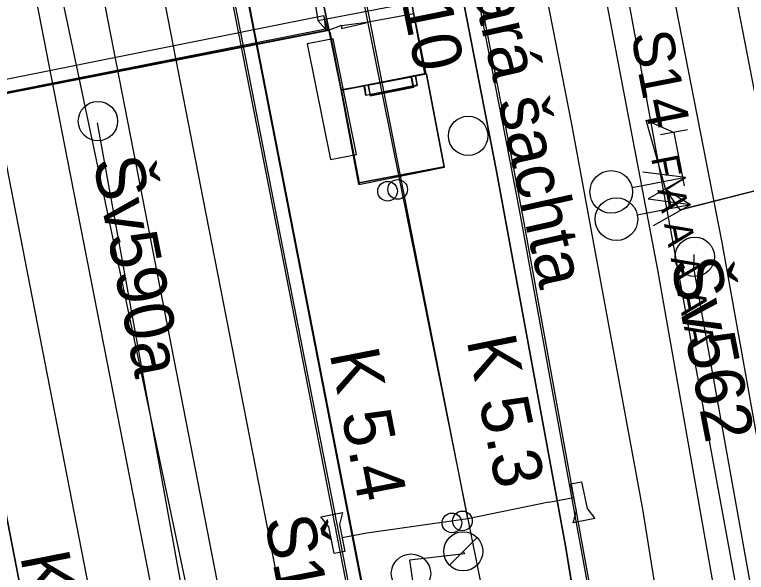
# Model space of a CAD drawing. Extents: x -545736 to -544888, y -1122892 to -1119128.
# Drawn here: x -545152.93 to -545134.33, y -1121906.88 to -1121892.71 of the extents above; entities that cross this region are included whole.
import ezdxf

# ---------------------------------------------------------------- set-up
doc = ezdxf.new("R2010")
doc.units = 0
for name, color, linetype in [('osvětlené plochy-hodnota-obrys', 7, 'Continuous'), ('Podbarveni_Nastupiste', 7, 'Continuous'), ('Podbarveni_Zastreseni_Pozemni', 7, 'Continuous'), ('Vrstva 1 - Koleje', 7, 'Continuous'), ('Vrstva 14_zastreseni a nastupiste', 7, 'Continuous'), ('Vrstva 16_plochy', 7, 'Continuous'), ('Vrstva 18_mosty', 7, 'Continuous'), ('Vrstva 23', 7, 'Continuous'), ('Vrstva 23 - PHS - pozemni - schody - eskalatory', 7, 'Continuous'), ('Vrstva 26', 7, 'Continuous'), ('Vrstva 28 - zabzar', 7, 'Continuous'), ('Vrstva 29 - sdelzar', 7, 'Continuous'), ('Vrstva 3 - Lisy - Pocitaci body', 7, 'Continuous'), ('Vrstva 33 - prvky sdelzar', 7, 'Continuous'), ('Vrstva 35', 7, 'Continuous'), ('Vrstva 4 - Teren - stezky - prechody - plochy', 7, 'Continuous'), ('Vrstva 43', 7, 'Continuous'), ('Vrstva 44', 7, 'Continuous'), ('Vrstva 6 - Navesti', 7, 'Continuous')]:
    doc.layers.add(name, color=color, linetype=linetype)

msp = doc.modelspace()

# ---------------------------------------------------------------- linework, layer by layer
at = {"layer": 'osvětlené plochy-hodnota-obrys'}
msp.add_lwpolyline([(-545141.742, -1122267.38), (-545105.592, -1122261.055), (-545104.447, -1122260.603), (-545110.322, -1122216.729), (-545115.194, -1122188.84), (-545124.338, -1122134.271), (-545128.334, -1122064.958), (-545124.139, -1121980.114), (-545129.58, -1121934.549), (-545137.864, -1121889.42)], dxfattribs=at)
at = {"layer": 'Podbarveni_Nastupiste'}
for points in [[(-545139.227, -1121934.356), (-545134.81, -1121933.395), (-545135.42, -1121927.458), (-545136.706, -1121917.542), (-545138.218, -1121907.718), (-545140.016, -1121897.812), (-545140.389, -1121895.863), (-545141.913, -1121888.088), (-545143.819, -1121878.288), (-545145.727, -1121868.5), (-545147.633, -1121858.705), (-545149.541, -1121848.922)], [(-545155.195, -1121852.046), (-545153.289, -1121861.829), (-545151.384, -1121871.62), (-545149.473, -1121881.424), (-545147.57, -1121891.206), (-545146.036, -1121899.057), (-545144.88, -1121904.961), (-545142.97, -1121914.762), (-545141.066, -1121924.539), (-545139.66, -1121932.044), (-545139.227, -1121934.356)], [(-545146.817, -1121937.868), (-545148.732, -1121928.05), (-545150.641, -1121918.246), (-545152.542, -1121908.503), (-545154.466, -1121898.644)]]:
    msp.add_lwpolyline(points, dxfattribs=at)
at = {"layer": 'Podbarveni_Zastreseni_Pozemni'}
msp.add_line((-545137.369, -1121915.757), (-545138.929, -1121906.204), dxfattribs=at)
for points in [[(-545172.521, -1121747.5), (-545175.141, -1121748.003), (-545167.869, -1121785.291), (-545158.018, -1121835.809), (-545145.506, -1121899.971), (-545143.703, -1121909.219), (-545142.244, -1121916.698), (-545139.605, -1121916.178)], [(-545138.929, -1121906.204), (-545140.688, -1121896.644), (-545153.097, -1121832.905)]]:
    msp.add_lwpolyline(points, dxfattribs=at)
at = {"layer": 'Vrstva 1 - Koleje'}
for points in [[(-545148.328, -1121846.526), (-545146.419, -1121856.308), (-545144.514, -1121866.108), (-545142.617, -1121875.856), (-545140.713, -1121885.625), (-545138.778, -1121895.493), (-545136.972, -1121905.274), (-545135.382, -1121915.189), (-545134.029, -1121925.213), (-545133.148, -1121933.125), (-545132.603, -1121939.126)], [(-545157.655, -1121848.546), (-545155.739, -1121858.373), (-545154.911, -1121862.643), (-545153.848, -1121868.103), (-545151.953, -1121877.831), (-545150.049, -1121887.589), (-545148.134, -1121897.423), (-545146.226, -1121907.217), (-545144.322, -1121916.976), (-545142.395, -1121926.865), (-545140.895, -1121934.582), (-545140.428, -1121937.196)], [(-545162.332, -1121849.377), (-545160.421, -1121859.17), (-545158.509, -1121868.993), (-545156.604, -1121878.755), (-545154.691, -1121888.567), (-545152.785, -1121898.342), (-545150.856, -1121908.255), (-545148.967, -1121917.94), (-545147.065, -1121927.696), (-545145.146, -1121937.562)], [(-545140.019, -1121864.525), (-545139.058, -1121869.441), (-545137.284, -1121878.534), (-545136.335, -1121883.403), (-545134.555, -1121892.51), (-545133.723, -1121896.779), (-545133.397, -1121898.454)]]:
    msp.add_lwpolyline(points, dxfattribs=at)
at = {"layer": 'Vrstva 14_zastreseni a nastupiste'}
for points in [[(-545169.868, -1121746.973), (-545163.039, -1121781.964), (-545153.097, -1121832.905), (-545140.688, -1121896.644), (-545138.929, -1121906.204), (-545137.357, -1121915.755), (-545139.605, -1121916.178), (-545142.252, -1121916.702), (-545143.714, -1121909.203), (-545145.537, -1121899.853), (-545158.037, -1121835.751), (-545167.886, -1121785.244), (-545175.149, -1121747.997), (-545172.521, -1121747.5)], [(-545167.869, -1121785.291), (-545158.018, -1121835.809), (-545145.506, -1121899.971), (-545143.703, -1121909.219), (-545142.244, -1121916.698), (-545139.605, -1121916.178), (-545137.369, -1121915.758), (-545138.929, -1121906.204), (-545140.688, -1121896.644), (-545153.097, -1121832.905), (-545163.04, -1121781.984), (-545169.877, -1121746.971), (-545172.521, -1121747.5), (-545175.141, -1121748.003)]]:
    msp.add_lwpolyline(points, close=True, dxfattribs=at)
for points in [[(-545134.832, -1121933.385), (-545135.475, -1121927.453), (-545136.761, -1121917.537), (-545138.273, -1121907.713), (-545140.071, -1121897.807), (-545140.444, -1121895.858), (-545141.968, -1121888.083), (-545143.874, -1121878.283), (-545145.782, -1121868.495), (-545147.688, -1121858.7), (-545149.596, -1121848.917)], [(-545134.81, -1121933.395), (-545135.42, -1121927.458), (-545136.706, -1121917.542), (-545138.218, -1121907.718), (-545140.016, -1121897.812), (-545140.389, -1121895.863), (-545141.913, -1121888.088), (-545143.819, -1121878.288), (-545145.727, -1121868.5), (-545147.633, -1121858.705), (-545149.541, -1121848.922)], [(-545163.994, -1121849.766), (-545162.093, -1121859.517), (-545160.187, -1121869.288), (-545158.283, -1121879.059), (-545156.374, -1121888.854), (-545154.466, -1121898.644), (-545152.542, -1121908.503), (-545150.641, -1121918.246), (-545148.732, -1121928.05), (-545146.817, -1121937.868)], [(-545163.994, -1121849.766), (-545162.093, -1121859.517), (-545160.187, -1121869.288), (-545158.283, -1121879.059), (-545156.374, -1121888.854), (-545154.466, -1121898.644), (-545152.542, -1121908.503), (-545150.641, -1121918.246), (-545148.732, -1121928.05), (-545146.806, -1121937.9)], [(-545155.25, -1121852.041), (-545153.344, -1121861.824), (-545151.439, -1121871.615), (-545149.528, -1121881.419), (-545147.625, -1121891.201), (-545146.091, -1121899.052), (-545144.935, -1121904.956), (-545143.025, -1121914.757), (-545141.121, -1121924.534), (-545139.216, -1121934.327)], [(-545155.195, -1121852.046), (-545153.289, -1121861.829), (-545151.384, -1121871.62), (-545149.473, -1121881.424), (-545147.57, -1121891.206), (-545146.036, -1121899.057), (-545144.88, -1121904.961), (-545142.97, -1121914.762), (-545141.066, -1121924.539), (-545139.227, -1121934.356), (-545134.81, -1121933.395)], [(-545144.631, -1121894.618), (-545142.462, -1121894.211)], [(-545142.012, -1121896.578), (-545142.003, -1121896.589), (-545142.462, -1121894.211), (-545142.464, -1121894.219), (-545142.751, -1121894.261), (-545142.71, -1121894.503), (-545144.004, -1121894.768), (-545144.045, -1121894.526), (-545144.619, -1121894.633), (-545144.171, -1121896.982), (-545144.18, -1121897.027), (-545142.003, -1121896.589)], [(-545142.464, -1121894.219), (-545142.012, -1121896.578)], [(-545144.045, -1121894.526), (-545144.042, -1121894.512), (-545142.743, -1121894.265), (-545142.751, -1121894.261)], [(-545142.743, -1121894.265), (-545142.702, -1121894.507)], [(-545144.042, -1121894.512), (-545144.001, -1121894.754)], [(-545144.004, -1121894.768), (-545144.001, -1121894.754), (-545142.702, -1121894.507), (-545142.71, -1121894.503)], [(-545144.18, -1121897.027), (-545144.631, -1121894.618), (-545144.619, -1121894.633)], [(-545142.012, -1121896.578), (-545144.171, -1121896.982)]]:
    msp.add_lwpolyline(points, dxfattribs=at)
for centre in [(-545143.452, -1121897.196), (-545143.195, -1121897.15), (-545141.816, -1121905.623), (-545141.55, -1121905.572)]:
    msp.add_circle(centre, 0.25, dxfattribs=at)
at = {"layer": 'Vrstva 16_plochy'}
for points in [[(-545134.832, -1121933.385), (-545135.475, -1121927.453), (-545136.761, -1121917.537), (-545138.273, -1121907.713), (-545140.071, -1121897.807), (-545140.444, -1121895.858), (-545141.968, -1121888.083), (-545143.874, -1121878.283), (-545145.782, -1121868.495), (-545147.688, -1121858.7), (-545149.596, -1121848.917)], [(-545163.994, -1121849.766), (-545162.093, -1121859.517), (-545160.187, -1121869.288), (-545158.283, -1121879.059), (-545156.374, -1121888.854), (-545154.466, -1121898.644), (-545152.542, -1121908.503), (-545150.641, -1121918.246), (-545148.732, -1121928.05), (-545146.817, -1121937.868)], [(-545155.25, -1121852.041), (-545153.344, -1121861.824), (-545151.439, -1121871.615), (-545149.528, -1121881.419), (-545147.625, -1121891.201), (-545146.091, -1121899.052), (-545144.935, -1121904.956), (-545143.025, -1121914.757), (-545141.121, -1121924.534), (-545139.216, -1121934.327), (-545138.162, -1121940.219)], [(-545144.619, -1121894.633), (-545144.171, -1121896.982), (-545142.012, -1121896.578), (-545142.464, -1121894.219), (-545142.751, -1121894.261), (-545142.71, -1121894.503), (-545144.004, -1121894.768), (-545144.045, -1121894.526), (-545144.619, -1121894.633)]]:
    msp.add_lwpolyline(points, dxfattribs=at)
at = {"layer": 'Vrstva 18_mosty'}
for points in [[(-545142.773, -1121892.747), (-545143.63, -1121888.336)], [(-545143.629, -1121888.336), (-545142.774, -1121892.746)], [(-545142.773, -1121892.747), (-545142.481, -1121894.207), (-545144.63, -1121894.627), (-545144.924, -1121893.163), (-545145.854, -1121888.782)], [(-545145.854, -1121888.783), (-545144.924, -1121893.161)], [(-545144.922, -1121893.15), (-545144.633, -1121894.615), (-545143.947, -1121894.492), (-545143.894, -1121894.759), (-545142.805, -1121894.549), (-545142.853, -1121894.279), (-545142.508, -1121894.205), (-545142.777, -1121892.74), (-545142.774, -1121892.746)], [(-545144.922, -1121893.15), (-545144.924, -1121893.161)], [(-545142.508, -1121894.205), (-545142.481, -1121894.207)], [(-545143.947, -1121894.492), (-545143.953, -1121894.5), (-545142.838, -1121894.287)], [(-545142.853, -1121894.279), (-545142.838, -1121894.287)], [(-545142.805, -1121894.549), (-545142.786, -1121894.556), (-545142.838, -1121894.287)], [(-545143.953, -1121894.5), (-545143.895, -1121894.771), (-545142.786, -1121894.556)], [(-545144.633, -1121894.615), (-545144.63, -1121894.627)], [(-545143.894, -1121894.759), (-545143.895, -1121894.771)]]:
    msp.add_lwpolyline(points, dxfattribs=at)
at = {"layer": 'Vrstva 23'}
for p, q in [((-545145.067, -1121892.737), (-545157.07, -1121895.139)), ((-545145.222, -1121892.862), (-545145.033, -1121893.081)), ((-545144.624, -1121892.987), (-545143.987, -1121892.905)), ((-545145.033, -1121893.081), (-545157.053, -1121895.462)), ((-545157.027, -1121895.473), (-545144.934, -1121893.107)), ((-545144.973, -1121893.102), (-545157.013, -1121895.453)), ((-545144.973, -1121893.102), (-545144.934, -1121893.107)), ((-545144.624, -1121892.987), (-545144.934, -1121893.107))]:
    msp.add_line(p, q, dxfattribs=at)
for points in [[(-545145.222, -1121892.862), (-545142.962, -1121892.429), (-545143.836, -1121888.065), (-545145.871, -1121888.769)], [(-545144.973, -1121893.102), (-545145.067, -1121892.737), (-545145.033, -1121893.081)]]:
    msp.add_lwpolyline(points, close=True, dxfattribs=at)
msp.add_lwpolyline([(-545144.624, -1121892.987), (-545144.621, -1121893.059), (-545144.004, -1121892.918), (-545143.987, -1121892.905), (-545142.78, -1121892.682)], dxfattribs=at)
at = {"layer": 'Vrstva 23 - PHS - pozemni - schody - eskalatory'}
msp.add_lwpolyline([(-545144.832, -1121893.322), (-545145.494, -1121893.455), (-545144.904, -1121896.392), (-545144.242, -1121896.259)], close=True, dxfattribs=at)
at = {"layer": 'Vrstva 26'}
msp.add_lwpolyline([(-545166.504, -1121815.685), (-545166.698, -1121816.037), (-545161.721, -1121841.823), (-545157.777, -1121861.768), (-545157.507, -1121863.136), (-545152.448, -1121888.853), (-545147.998, -1121909.917), (-545148.049, -1121912.578), (-545147.648, -1121914.128), (-545146.343, -1121921.072), (-545145.879, -1121923.54), (-545145.457, -1121924.088), (-545144.44, -1121929.853), (-545143.295, -1121935.716), (-545143.648, -1121936.405), (-545143.018, -1121939.014), (-545142.006, -1121940.631), (-545141.059, -1121947.169), (-545140.841, -1121950.653), (-545139.922, -1121952.292)], dxfattribs=at)
at = {"layer": 'Vrstva 28 - zabzar'}
for points in [[(-545122.09, -1121946.66), (-545124.18, -1121933.81), (-545127.29, -1121918.86), (-545129.03, -1121909.9), (-545130.99, -1121898.42), (-545131.06, -1121898), (-545131.25, -1121896.46), (-545136.02, -1121897.67), (-545136.38, -1121897.16), (-545136.88, -1121895.39), (-545136.17, -1121895.7)], [(-545135.75, -1121897.54), (-545136.38, -1121897.16), (-545135.88, -1121896.85)]]:
    msp.add_lwpolyline(points, dxfattribs=at)
at = {"layer": 'Vrstva 29 - sdelzar'}
msp.add_line((-545141.41, -1121905.52), (-545168.73, -1121766.29), dxfattribs=at)
for points in [[(-545171.97, -1121749.47), (-545172.03, -1121749.33), (-545171.59, -1121751.6), (-545168.26, -1121768.68), (-545164.8, -1121786.45), (-545161.35, -1121804.17), (-545161.26, -1121804.64), (-545158.15, -1121820.62), (-545154.88, -1121837.37), (-545151.57, -1121854.39), (-545148.31, -1121871.12), (-545147.18, -1121876.92), (-545144.69, -1121889.26), (-545140.92, -1121907.97), (-545141.94, -1121907.98)], [(-545139.35, -1121905.1), (-545141.41, -1121905.52), (-545143.98, -1121905.88)]]:
    msp.add_lwpolyline(points, dxfattribs=at)
at = {"layer": 'Vrstva 3 - Lisy - Pocitaci body'}
for p, q in [((-545135.88, -1121896.85), (-545136.962, -1121896.709)), ((-545135.88, -1121896.85), (-545137.235, -1121897.113)), ((-545135.88, -1121896.85), (-545136.83, -1121897.386)), ((-545135.75, -1121897.54), (-545137.105, -1121897.803)), ((-545135.75, -1121897.54), (-545136.832, -1121897.399)), ((-545135.75, -1121897.54), (-545136.7, -1121898.076))]:
    msp.add_line(p, q, dxfattribs=at)
for centre in [(-545137.767, -1121897.215), (-545137.637, -1121897.905)]:
    msp.add_circle(centre, 0.542, dxfattribs=at)
at = {"layer": 'Vrstva 33 - prvky sdelzar'}
for p, q in [((-545139.35, -1121905.1), (-545138.723, -1121904.974)), ((-545143.98, -1121905.88), (-545144.607, -1121906.006))]:
    msp.add_line(p, q, dxfattribs=at)
for points in [[(-545138.791, -1121904.632), (-545138.52, -1121904.577)], [(-545138.654, -1121905.315), (-545138.791, -1121904.632)], [(-545138.52, -1121904.577), (-545138.382, -1121905.26)], [(-545145.145, -1121905.471), (-545144.597, -1121905.361)], [(-545144.597, -1121905.361), (-545144.676, -1121905.665)], [(-545138.733, -1121905.619), (-545138.654, -1121905.315)], [(-545138.382, -1121905.26), (-545138.185, -1121905.509)], [(-545144.948, -1121905.72), (-545145.145, -1121905.471)], [(-545138.185, -1121905.509), (-545138.733, -1121905.619)], [(-545144.81, -1121906.403), (-545144.948, -1121905.72)], [(-545144.676, -1121905.665), (-545144.539, -1121906.348)], [(-545144.539, -1121906.348), (-545144.81, -1121906.403)]]:
    msp.add_lwpolyline(points, dxfattribs=at)
at = {"layer": 'Vrstva 35'}
msp.add_line((-545136.02, -1121897.67), (-545131.25, -1121896.46), dxfattribs=at)
at = {"layer": 'Vrstva 4 - Teren - stezky - prechody - plochy'}
for points in [[(-545188.763, -1121698.109), (-545188.641, -1121698.826), (-545185.213, -1121715.136), (-545181.647, -1121733.399), (-545177.117, -1121756.524), (-545170.416, -1121791.087), (-545164.311, -1121822.524), (-545157.023, -1121859.828), (-545149.915, -1121896.158), (-545142.13, -1121936.158), (-545141.676, -1121939.159), (-545141.157, -1121942.596), (-545141.923, -1121943.776)], [(-545141.923, -1121943.776), (-545142.097, -1121942.982), (-545141.665, -1121942.659), (-545141.923, -1121941.346), (-545142.767, -1121941.354), (-545151.586, -1121896.379), (-545158.808, -1121859.367), (-545165.97, -1121822.744), (-545172.05, -1121791.327), (-545183.361, -1121733.476), (-545187.416, -1121715.505), (-545191.632, -1121699.681), (-545191.805, -1121699.137)], [(-545130.358, -1121950.008), (-545129.391, -1121949.959), (-545129.73, -1121942.596), (-545130.115, -1121934.948), (-545130.824, -1121927.405), (-545131.836, -1121918.196), (-545133.344, -1121907.479), (-545134.953, -1121898.499), (-545142.937, -1121857.697), (-545151.741, -1121812.566), (-545162.39, -1121757.819), (-545164.226, -1121748.401), (-545166.939, -1121735.985), (-545169.746, -1121724.99), (-545172.237, -1121716.559), (-545173.733, -1121711.673), (-545173.909, -1121711.118), (-545175.871, -1121711.785), (-545175.683, -1121712.485)], [(-545130.358, -1121950.008), (-545130.752, -1121943), (-545131.52, -1121935.35), (-545132.155, -1121927.829), (-545133.341, -1121918.921), (-545135.127, -1121907.455), (-545136.587, -1121899.196), (-545144.41, -1121858.134), (-545153.364, -1121812.756), (-545162.564, -1121765.529), (-545165.788, -1121749.365), (-545168.396, -1121737.4), (-545171.828, -1121724.869), (-545174.108, -1121717.697), (-545175.683, -1121712.485)], [(-545134.407, -1121939.39), (-545134.81, -1121933.395), (-545135.42, -1121927.458), (-545136.706, -1121917.542), (-545138.218, -1121907.718), (-545140.016, -1121897.812), (-545140.389, -1121895.863), (-545141.913, -1121888.088), (-545143.819, -1121878.288), (-545145.727, -1121868.5), (-545147.633, -1121858.705), (-545149.541, -1121848.922)], [(-545146.806, -1121937.9), (-545148.732, -1121928.05), (-545150.641, -1121918.246), (-545152.542, -1121908.503), (-545154.466, -1121898.644), (-545156.374, -1121888.854), (-545158.283, -1121879.059), (-545160.187, -1121869.288), (-545162.093, -1121859.517), (-545163.994, -1121849.766)], [(-545155.195, -1121852.046), (-545153.289, -1121861.829), (-545151.384, -1121871.62), (-545149.473, -1121881.424), (-545147.57, -1121891.206), (-545146.036, -1121899.057), (-545144.88, -1121904.961), (-545142.97, -1121914.762), (-545141.066, -1121924.539), (-545139.227, -1121934.356)]]:
    msp.add_lwpolyline(points, dxfattribs=at)
at = {"layer": 'Vrstva 43'}
msp.add_line((-545141.881, -1121906.696), (-545141.176, -1121905.992), dxfattribs=at)
for centre, radius in [((-545150.811, -1121895.415), 0.5), ((-545141.405, -1121895.788), 0.5), ((-545135.646, -1121898.862), 0.5), ((-545141.528, -1121906.345), 0.498), ((-545142.856, -1121906.912), 0.5)]:
    msp.add_circle(centre, radius, dxfattribs=at)
at = {"layer": 'Vrstva 44'}
for points in [[(-545150.834, -1121895.46), (-545146.699, -1121918.286), (-545146.607, -1121918.551), (-545146.878, -1121918.648), (-545151.928, -1121919.78), (-545152.322, -1121919.848)], [(-545135.668, -1121898.803), (-545135.675, -1121899.142), (-545125.479, -1121956.053), (-545125.46, -1121956.375)], [(-545141.529, -1121906.344), (-545141.496, -1121906.409), (-545142.893, -1121906.57), (-545142.806, -1121907.144), (-545140.026, -1121921.426), (-545139.905, -1121921.954)]]:
    msp.add_lwpolyline(points, dxfattribs=at)
at = {"layer": 'Vrstva 6 - Navesti'}
for p, q in [((-545135.826, -1121895.633), (-545136.514, -1121895.767)), ((-545135.905, -1121897.061), (-545136.17, -1121895.7))]:
    msp.add_line(p, q, dxfattribs=at)

# ---------------------------------------------------------------- texts
at = {"layer": 'Vrstva 33 - prvky sdelzar'}
for s, rotation, p in [('R510', 281.3986, (-545143.512, -1121890.308)), ('K 5.3', 281.3986, (-545141.447, -1121900.979)), ('K 5.4', 281.0302, (-545144.929, -1121901.307)), ('K 4.3', 281.0801, (-545152.791, -1121906.466))]:
    msp.add_text(s, height=1.25, rotation=rotation, dxfattribs=at).set_placement(p)
at = {"layer": 'Vrstva 43'}
for s, rotation, p in [('stará šachta', 282.6444, (-545141.567, -1121890.833)), ('Šv590a', 281.0323, (-545150.941, -1121896.416)), ('Šv562', 281.0323, (-545136.259, -1121898.982)), ('Š107', 281.0287, (-545146.587, -1121905.537))]:
    msp.add_text(s, height=1.25, rotation=rotation, dxfattribs=at).set_placement(p)
at = {"layer": 'Vrstva 6 - Navesti'}
for s, height, rotation, p in [('S14', 1.05, 281.0515, (-545137.273, -1121893.213)), ('  F A A A A A ', 0.7, 281.0067, (-545136.857, -1121895.834))]:
    msp.add_text(s, height=height, rotation=rotation, dxfattribs=at).set_placement(p)

doc.saveas('drawing.dxf')
